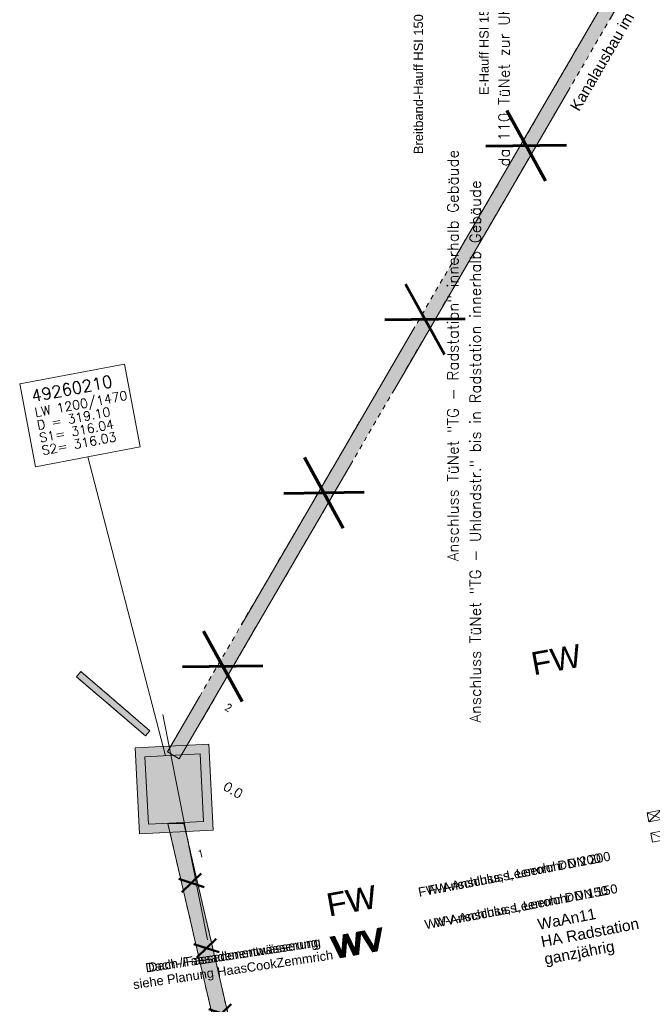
# Model space of a CAD drawing. Header units: metres. Extents: x -502 to 161, y -108 to 174.
# Tile 614 of 776: x -98 to -84, y 37 to 58. Entities that reach past the tile are written whole.
import ezdxf

# ---------------------------------------------------------------- set-up
doc = ezdxf.new("R2010")
doc.units = ezdxf.units.M
doc.header["$LTSCALE"] = 0.1
doc.linetypes.add('239', pattern=[93, 75, -18])
doc.linetypes.add('85', pattern=[0.137505, 0.100005, -0.0125, 0.0125, -0.0125])
doc.layers.add('BRI31-005.07-5f08-Koordinierung Lageplan 4. BA Radstation - Seeterrasse 2023-05-31', color=7, linetype='Continuous')
doc.layers.add('BRI32-005.03-5f06-Koordinierung Schemaplan 4 BA ZOB Teilbereich 2 Ost - Bahnhofsallee 2023-01-21', color=7, linetype='Continuous')
doc.styles.add('Arial', font='arial.ttf')
doc.styles.add('Txt', font='txt_____.ttf')

msp = doc.modelspace()

# ---------------------------------------------------------------- linework, layer by layer
at = {"layer": 'BRI31-005.07-5f08-Koordinierung Lageplan 4. BA Radstation - Seeterrasse 2023-05-31', "color": 7, "linetype": '85', "lineweight": 13, "transparency": 33554687}
for p, q in [((-83.275, 62.494), (-94.995, 42.36)), ((-83.275, 62.494), (-94.995, 42.36)), ((-94.735, 42.21), (-83.016, 62.343)), ((-94.735, 42.21), (-83.016, 62.343)), ((-95.472, 42.707), (-96.972, 43.993)), ((-95.472, 42.707), (-96.972, 43.993)), ((-95.374, 42.82), (-96.874, 44.107)), ((-95.374, 42.82), (-96.874, 44.107)), ((-86.334, 3.45), (-94.984, 40.8)), ((-86.334, 3.45), (-94.984, 40.8)), ((-86.034, 3.55), (-94.634, 40.8)), ((-86.034, 3.55), (-94.634, 40.8))]:
    msp.add_line(p, q, dxfattribs=at)
at = {"layer": 'BRI31-005.07-5f08-Koordinierung Lageplan 4. BA Radstation - Seeterrasse 2023-05-31', "color": 7, "linetype": 'Continuous', "lineweight": 20, "transparency": 33554687}
msp.add_line((-95.036, 42.276), (-96.726, 48.78), dxfattribs=at)
msp.add_line((-95.036, 42.276), (-96.726, 48.78), dxfattribs=at)
at = {"layer": 'BRI31-005.07-5f08-Koordinierung Lageplan 4. BA Radstation - Seeterrasse 2023-05-31', "color": 7, "linetype": 'Continuous', "lineweight": 9, "transparency": 33554687}
for p, q in [((-96.874, 44.107), (-96.972, 43.993)), ((-96.874, 44.107), (-96.972, 43.993)), ((-95.472, 42.707), (-95.374, 42.82)), ((-95.472, 42.707), (-95.374, 42.82)), ((-94.735, 42.21), (-94.995, 42.36)), ((-94.735, 42.21), (-94.995, 42.36)), ((-94.634, 40.8), (-94.984, 40.8)), ((-94.634, 40.8), (-94.984, 40.8))]:
    msp.add_line(p, q, dxfattribs=at)
at = {"layer": 'BRI31-005.07-5f08-Koordinierung Lageplan 4. BA Radstation - Seeterrasse 2023-05-31', "color": 7, "linetype": 'Continuous', "lineweight": 13, "transparency": 33554687}
for p, q in [((-95.472, 42.707), (-96.972, 43.993)), ((-95.472, 42.707), (-96.972, 43.993)), ((-95.374, 42.82), (-96.874, 44.107)), ((-95.374, 42.82), (-96.874, 44.107)), ((-94.119, 38.27), (-95.097, 43.174)), ((-94.119, 38.27), (-95.097, 43.174))]:
    msp.add_line(p, q, dxfattribs=at)
at = {"layer": 'BRI31-005.07-5f08-Koordinierung Lageplan 4. BA Radstation - Seeterrasse 2023-05-31', "color": 12, "linetype": 'Continuous', "lineweight": 20, "true_color": 0xcc0000, "transparency": 33554687}
for p, q in [((-84.559, 41.036), (-84.227, 40.896)), ((-84.559, 41.036), (-84.227, 40.896)), ((-84.264, 41.092), (-84.521, 40.84)), ((-84.264, 41.092), (-84.521, 40.84)), ((-84.478, 40.591), (-84.146, 40.45)), ((-84.478, 40.591), (-84.146, 40.45))]:
    msp.add_line(p, q, dxfattribs=at)
at = {"layer": 'BRI31-005.07-5f08-Koordinierung Lageplan 4. BA Radstation - Seeterrasse 2023-05-31', "color": 7, "linetype": '239', "lineweight": 13, "transparency": 33554687, "flags": 128}
msp.add_lwpolyline([(-94.735, 42.21), (-75.744, 74.836), (-76.004, 74.986), (-94.995, 42.36)], dxfattribs=at)
msp.add_lwpolyline([(-94.735, 42.21), (-75.744, 74.836), (-76.004, 74.986), (-94.995, 42.36)], dxfattribs=at)
at = {"layer": 'BRI31-005.07-5f08-Koordinierung Lageplan 4. BA Radstation - Seeterrasse 2023-05-31', "color": 7, "linetype": 'Continuous', "lineweight": 13, "transparency": 33554687, "flags": 128}
msp.add_lwpolyline([(-98.207, 50.366), (-95.928, 50.798), (-95.586, 48.997), (-97.866, 48.564), (-98.207, 50.366)], dxfattribs=at)
msp.add_lwpolyline([(-98.207, 50.366), (-95.928, 50.798), (-95.586, 48.997), (-97.866, 48.564), (-98.207, 50.366)], dxfattribs=at)
at = {"layer": 'BRI31-005.07-5f08-Koordinierung Lageplan 4. BA Radstation - Seeterrasse 2023-05-31', "color": 7, "linetype": 'Continuous', "lineweight": 20, "transparency": 33554687, "flags": 128}
for points in [[(-98.207, 50.366), (-95.928, 50.798), (-95.586, 48.997), (-97.866, 48.564), (-98.207, 50.366)], [(-98.207, 50.366), (-95.928, 50.798), (-95.586, 48.997), (-97.866, 48.564), (-98.207, 50.366)], [(-95.693, 42.444), (-94.095, 42.524), (-94.001, 40.656), (-95.599, 40.576), (-95.693, 42.444)], [(-95.693, 42.444), (-94.095, 42.524), (-94.001, 40.656), (-95.599, 40.576), (-95.693, 42.444)], [(-95.693, 42.444), (-94.095, 42.524), (-94.001, 40.656), (-95.599, 40.576), (-95.693, 42.444)], [(-95.693, 42.444), (-94.095, 42.524), (-94.001, 40.656), (-95.599, 40.576), (-95.693, 42.444)], [(-95.483, 42.254), (-94.285, 42.314), (-94.211, 40.846), (-95.409, 40.786), (-95.483, 42.254)], [(-95.483, 42.254), (-94.285, 42.314), (-94.211, 40.846), (-95.409, 40.786), (-95.483, 42.254)]]:
    msp.add_lwpolyline(points, dxfattribs=at)
at = {"layer": 'BRI31-005.07-5f08-Koordinierung Lageplan 4. BA Radstation - Seeterrasse 2023-05-31', "color": 12, "linetype": 'Continuous', "lineweight": 20, "true_color": 0xcc0000, "transparency": 33554687, "flags": 128}
for points in [[(-84.264, 41.092), (-84.227, 40.896), (-84.521, 40.84), (-84.559, 41.036), (-84.264, 41.092)], [(-84.264, 41.092), (-84.227, 40.896), (-84.521, 40.84), (-84.559, 41.036), (-84.264, 41.092)], [(-84.183, 40.647), (-84.146, 40.45), (-84.44, 40.394), (-84.478, 40.591), (-84.183, 40.647)], [(-84.183, 40.647), (-84.146, 40.45), (-84.44, 40.394), (-84.478, 40.591), (-84.183, 40.647)]]:
    msp.add_lwpolyline(points, dxfattribs=at)
at = {"layer": 'BRI31-005.07-5f08-Koordinierung Lageplan 4. BA Radstation - Seeterrasse 2023-05-31', "color": 41, "linetype": 'Continuous', "true_color": 0xffdf7f, "transparency": 33554687}
for points in [[(-94.735, 42.21), (-94.995, 42.36), (-83.016, 62.343), (-83.275, 62.494)], [(-94.735, 42.21), (-94.995, 42.36), (-83.016, 62.343), (-83.275, 62.494)], [(-95.472, 42.707), (-95.374, 42.82), (-96.972, 43.993), (-96.874, 44.107)], [(-95.472, 42.707), (-95.374, 42.82), (-96.972, 43.993), (-96.874, 44.107)], [(-95.693, 42.444), (-94.095, 42.524), (-95.599, 40.576), (-94.001, 40.656)], [(-95.693, 42.444), (-94.095, 42.524), (-95.599, 40.576), (-94.001, 40.656)], [(-86.334, 3.45), (-86.034, 3.55), (-94.984, 40.8), (-94.634, 40.8)], [(-86.334, 3.45), (-86.034, 3.55), (-94.984, 40.8), (-94.634, 40.8)]]:
    msp.add_solid(points, dxfattribs=at)
at = {"layer": 'BRI32-005.03-5f06-Koordinierung Schemaplan 4 BA ZOB Teilbereich 2 Ost - Bahnhofsallee 2023-01-21', "color": 7, "linetype": 'Continuous', "lineweight": 13, "transparency": 33554687}
for p, q in [((-94.119, 38.27), (-95.097, 43.174)), ((-86.334, 3.45), (-94.984, 40.8)), ((-86.034, 3.55), (-94.634, 40.8))]:
    msp.add_line(p, q, dxfattribs=at)
at = {"layer": 'BRI32-005.03-5f06-Koordinierung Schemaplan 4 BA ZOB Teilbereich 2 Ost - Bahnhofsallee 2023-01-21', "color": 12, "linetype": 'Continuous', "lineweight": 20, "true_color": 0xcc0000, "transparency": 33554687}
for p, q in [((-84.559, 41.036), (-84.227, 40.896)), ((-84.264, 41.092), (-84.521, 40.84)), ((-84.478, 40.591), (-84.146, 40.45))]:
    msp.add_line(p, q, dxfattribs=at)
at = {"layer": 'BRI32-005.03-5f06-Koordinierung Schemaplan 4 BA ZOB Teilbereich 2 Ost - Bahnhofsallee 2023-01-21', "color": 12, "linetype": 'Continuous', "lineweight": 20, "true_color": 0xcc0000, "transparency": 33554687, "flags": 128}
for points in [[(-84.264, 41.092), (-84.227, 40.896), (-84.521, 40.84), (-84.559, 41.036), (-84.264, 41.092)], [(-84.183, 40.647), (-84.146, 40.45), (-84.44, 40.394), (-84.478, 40.591), (-84.183, 40.647)]]:
    msp.add_lwpolyline(points, dxfattribs=at)

# ---------------------------------------------------------------- texts
at = {"layer": 'BRI31-005.07-5f08-Koordinierung Lageplan 4. BA Radstation - Seeterrasse 2023-05-31', "color": 7, "transparency": 33554687, "attachment_point": 1, "line_spacing_factor": 0.25}
for s, insert, char_height, rotation, style in [('E-Hauff HSI 150 K2, 1 x 2', (-88.206, 56.649), 0.2, 90, 'Arial'), ('E-Hauff HSI 150 K2, 1 x 2', (-88.206, 56.649), 0.2, 90, 'Arial'), ('Breitband-Hauff HSI 150 K2, 1 x 4', (-89.634, 55.367), 0.2, 90, 'Arial'), ('Breitband-Hauff HSI 150 K2, 1 x 4', (-89.634, 55.367), 0.2, 90, 'Arial'), ('49260210', (-97.974, 50.226), 0.26, 10.737, 'Txt'), ('49260210', (-97.974, 50.226), 0.26, 10.737, 'Txt'), ('LW 1200/1470', (-97.9, 49.839), 0.2, 10.737, 'Txt'), ('LW 1200/1470', (-97.9, 49.839), 0.2, 10.737, 'Txt'), ('D = 319.10', (-97.848, 49.563), 0.2, 10.737, 'Txt'), ('D = 319.10', (-97.848, 49.563), 0.2, 10.737, 'Txt'), ('S1= 316.04', (-97.796, 49.288), 0.2, 10.737, 'Txt'), ('S1= 316.04', (-97.796, 49.288), 0.2, 10.737, 'Txt'), ('S2= 316.03', (-97.744, 49.013), 0.2, 10.737, 'Txt'), ('S2= 316.03', (-97.744, 49.013), 0.2, 10.737, 'Txt'), ('FW', (-87.117, 44.515), 0.5, 10.3992, 'Arial'), ('FW', (-87.117, 44.515), 0.5, 10.3992, 'Arial'), ('2', (-93.684, 43.426), 0.16, 329.7971, 'Txt'), ('2', (-93.684, 43.426), 0.16, 329.7971, 'Txt'), ('0.0', (-93.7, 41.722), 0.2, 329.7971, 'Txt'), ('0.0', (-93.7, 41.722), 0.2, 329.7971, 'Txt'), ('1', (-94.357, 40.208), 0.16, 13.0624, 'Txt'), ('1', (-94.357, 40.208), 0.16, 13.0624, 'Txt'), ('FW-Anschluss, Leerrohr DN 200', (-89.345, 39.44), 0.2, 10.7486, 'Arial'), ('FW-Anschluss, Leerrohr DN 200', (-89.345, 39.44), 0.2, 10.7486, 'Arial'), ('FW', (-91.565, 39.267), 0.5, 10.3992, 'Arial'), ('FW', (-91.565, 39.267), 0.5, 10.3992, 'Arial'), ('WV-Anschluss, Leerrohr DN 150', (-89.206, 38.734), 0.2, 10.7486, 'Arial'), ('WV-Anschluss, Leerrohr DN 150', (-89.206, 38.734), 0.2, 10.7486, 'Arial'), ('WV', (-91.473, 38.334), 0.5, 10.3992, 'Arial'), ('WV', (-91.473, 38.334), 0.5, 10.3992, 'Arial')]:
    msp.add_mtext(s, dxfattribs=dict(at, insert=insert, char_height=char_height, rotation=rotation, style=style))
at = {"layer": 'BRI31-005.07-5f08-Koordinierung Lageplan 4. BA Radstation - Seeterrasse 2023-05-31', "color": 34, "true_color": 0x994c00, "transparency": 33554687, "char_height": 0.24, "attachment_point": 1, "rotation": 90, "line_spacing_factor": 0.25, "style": 'Txt'}
for s, insert in [('da 110 TüNet zur Uhlandstr.', (-87.792, 55.096)), ('da 110 TüNet zur Uhlandstr.', (-87.792, 55.096)), ('Anschluss TüNet "TG - Radstation" innerhalb Gebäude', (-88.904, 46.508)), ('Anschluss TüNet "TG - Radstation" innerhalb Gebäude', (-88.904, 46.508)), ('Anschluss TüNet "TG - Uhlandstr." bis in Radstation innerhalb Gebäude', (-88.416, 42.996)), ('Anschluss TüNet "TG - Uhlandstr." bis in Radstation innerhalb Gebäude', (-88.416, 42.996))]:
    msp.add_mtext(s, dxfattribs=dict(at, insert=insert))
at = {"layer": 'BRI31-005.07-5f08-Koordinierung Lageplan 4. BA Radstation - Seeterrasse 2023-05-31', "color": 1, "true_color": 0xff0000, "transparency": 33554687, "attachment_point": 1, "line_spacing_factor": 0.25, "style": 'Arial'}
for s, insert, char_height, rotation in [('Kanalausbau im 3. BA', (-86.249, 56.4), 0.24, 59.7971), ('Kanalausbau im 3. BA', (-86.249, 56.4), 0.24, 59.7971), ('Dach-/Fassadenentwässerung', (-95.427, 37.765), 0.2, 8.537), ('Dach-/Fassadenentwässerung', (-95.427, 37.765), 0.2, 8.537), ('siehe Planung HaasCookZemmrich', (-95.754, 37.392), 0.2, 8.537), ('siehe Planung HaasCookZemmrich', (-95.754, 37.392), 0.2, 8.537)]:
    msp.add_mtext(s, dxfattribs=dict(at, insert=insert, char_height=char_height, rotation=rotation))
at = {"layer": 'BRI31-005.07-5f08-Koordinierung Lageplan 4. BA Radstation - Seeterrasse 2023-05-31', "color": 2, "true_color": 0xffff00, "transparency": 33554687, "attachment_point": 1, "line_spacing_factor": 0.25, "style": 'Txt'}
for s, insert, char_height, rotation in [('X   X   X   X   X', (-94.762, 44.04), 1.5, 59.7838), ('X   X   X   X   X', (-94.762, 44.04), 1.5, 59.7838), ('X   X   X   X   X   X   X   X   X   X   X', (-94.276, 39.773), 0.5, 283.0002), ('X   X   X   X   X   X   X   X   X   X   X', (-94.276, 39.773), 0.5, 283.0002)]:
    msp.add_mtext(s, dxfattribs=dict(at, insert=insert, char_height=char_height, rotation=rotation))
at = {"layer": 'BRI31-005.07-5f08-Koordinierung Lageplan 4. BA Radstation - Seeterrasse 2023-05-31', "color": 140, "true_color": 0x00bfff, "transparency": 33554687, "char_height": 0.24, "attachment_point": 1, "rotation": 10.8, "line_spacing_factor": 0.25, "style": 'Arial'}
for s, insert in [('WaAn11', (-86.96, 38.721)), ('WaAn11', (-86.96, 38.721)), ('HA Radstation', (-86.888, 38.344)), ('HA Radstation', (-86.888, 38.344)), ('ganzjährig', (-86.816, 37.967)), ('ganzjährig', (-86.816, 37.967))]:
    msp.add_mtext(s, dxfattribs=dict(at, insert=insert))
at = {"layer": 'BRI32-005.03-5f06-Koordinierung Schemaplan 4 BA ZOB Teilbereich 2 Ost - Bahnhofsallee 2023-01-21', "color": 7, "transparency": 33554687, "attachment_point": 1, "line_spacing_factor": 0.25, "style": 'Arial'}
for s, insert, char_height, rotation in [('FW-Anschluss, Leerrohr DN 200', (-89.554, 39.401), 0.2, 10.7486), ('FW', (-91.57, 39.266), 0.5, 10.3992), ('WV-Anschluss, Leerrohr DN 150', (-89.415, 38.695), 0.2, 10.7486), ('WV', (-91.421, 38.343), 0.5, 10.3992)]:
    msp.add_mtext(s, dxfattribs=dict(at, insert=insert, char_height=char_height, rotation=rotation))
at = {"layer": 'BRI32-005.03-5f06-Koordinierung Schemaplan 4 BA ZOB Teilbereich 2 Ost - Bahnhofsallee 2023-01-21', "color": 2, "true_color": 0xffff00, "transparency": 33554687, "insert": (-94.276, 39.773), "char_height": 0.5, "attachment_point": 1, "rotation": 283.0002, "line_spacing_factor": 0.25, "style": 'Txt'}
msp.add_mtext('X   X   X   X   X   X   X   X   X   X   X', dxfattribs=at)
at = {"layer": 'BRI32-005.03-5f06-Koordinierung Schemaplan 4 BA ZOB Teilbereich 2 Ost - Bahnhofsallee 2023-01-21', "color": 140, "true_color": 0x00bfff, "transparency": 33554687, "char_height": 0.24, "attachment_point": 1, "rotation": 10.8, "line_spacing_factor": 0.25, "style": 'Arial'}
for s, insert in [('WaAn11', (-86.96, 38.721)), ('HA Radstation', (-86.888, 38.344)), ('ganzjährig', (-86.816, 37.967))]:
    msp.add_mtext(s, dxfattribs=dict(at, insert=insert))
at = {"layer": 'BRI32-005.03-5f06-Koordinierung Schemaplan 4 BA ZOB Teilbereich 2 Ost - Bahnhofsallee 2023-01-21', "color": 1, "true_color": 0xff0000, "transparency": 33554687, "char_height": 0.2, "attachment_point": 1, "rotation": 8.537, "line_spacing_factor": 0.25, "style": 'Arial'}
for s, insert in [('Dach-/Fassadenentwässerung', (-95.486, 37.756)), ('siehe Planung HaasCookZemmrich', (-95.754, 37.392))]:
    msp.add_mtext(s, dxfattribs=dict(at, insert=insert))

doc.saveas('drawing.dxf')
